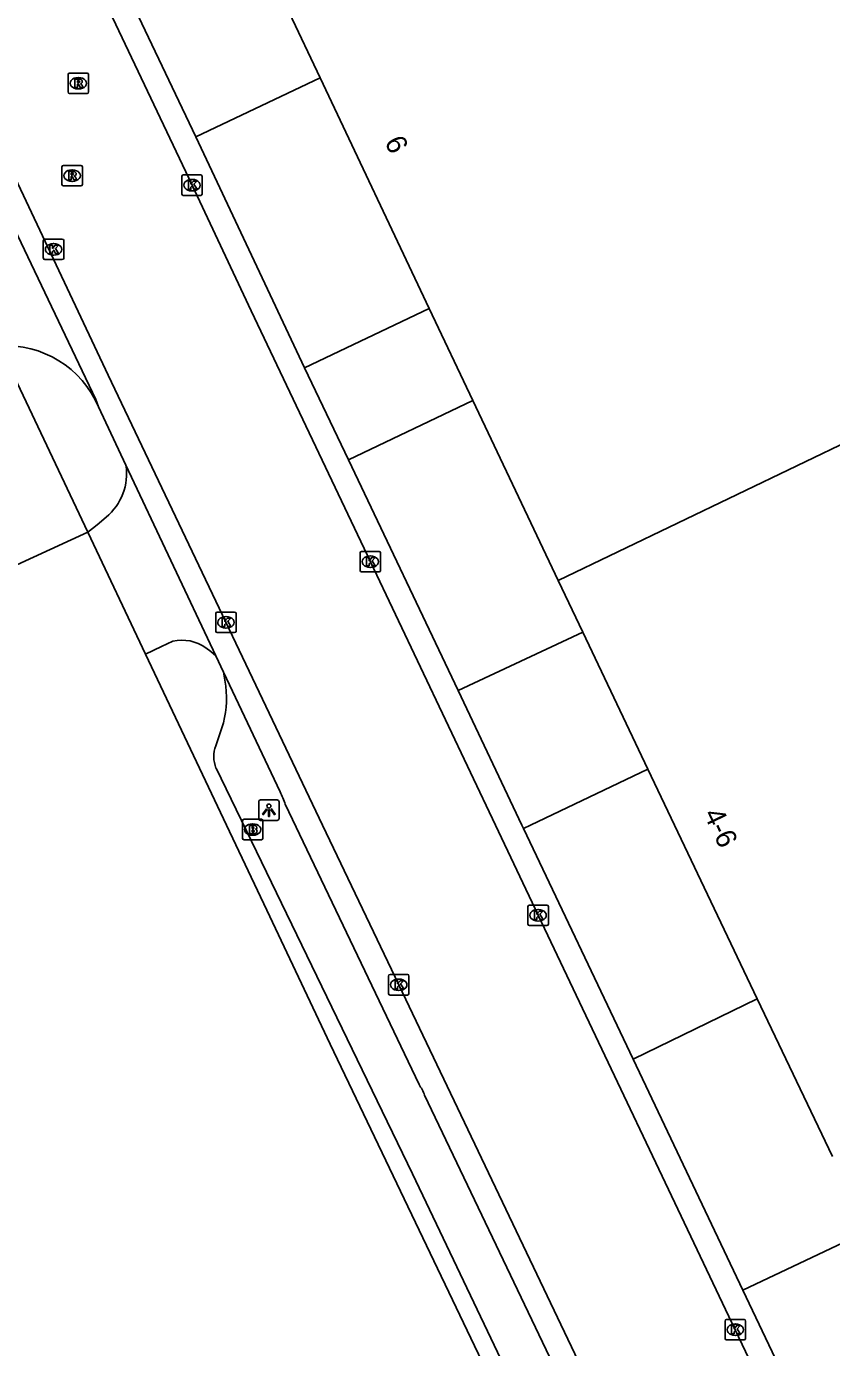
# Model space of a CAD drawing. Extents: x 157692 to 159670, y 381454 to 383289.
# Drawn here: x 159436.1 to 159475.5, y 382474.5 to 382539 of the extents above; entities that cross this region are included whole.
import ezdxf

# ---------------------------------------------------------------- set-up
doc = ezdxf.new("R2010")
doc.units = 0
for name, color, linetype in [('IMGEO_Brandkraan', 7, 'Continuous'), ('IMGEO_Groenvoorziening', 7, 'Continuous'), ('IMGEO_Kolk', 7, 'Continuous'), ('IMGEO_Lichtpunt', 7, 'Continuous'), ('IMGEO_Pand', 7, 'Continuous'), ('IMGEO_Pand_nummerreeks', 7, 'Continuous'), ('IMGEO_Rijbaan_lokaal_open', 7, 'Continuous'), ('IMGEO_Rioolput', 7, 'Continuous'), ('IMGEO_Voetpad_open', 7, 'Continuous')]:
    doc.layers.add(name, color=color, linetype=linetype)

msp = doc.modelspace()

# ---------------------------------------------------------------- linework, layer by layer
at = {"layer": 'IMGEO_Brandkraan'}
for p, q in [((159446.665, 382499.357), (159446.665, 382500.209)), ((159446.74, 382500.283), (159447.592, 382500.283)), ((159447.153, 382500.063), (159447.178, 382500.063)), ((159447.666, 382500.209), (159447.666, 382499.357)), ((159447.592, 382499.283), (159446.74, 382499.283)), ((159447.176, 382499.503), (159447.151, 382499.503))]:
    msp.add_line(p, q, dxfattribs=at)
for points in [[(159446.665, 382499.357), (159446.665, 382500.209)], [(159446.74, 382500.283), (159447.592, 382500.283)], [(159447.013, 382499.983), (159447.013, 382499.583), (159447.226, 382499.583)], [(159447.244, 382499.983), (159447.013, 382499.983)], [(159447.192, 382499.902), (159447.138, 382499.902), (159447.138, 382499.826)], [(159447.138, 382499.826), (159447.191, 382499.826)], [(159447.666, 382500.209), (159447.666, 382499.357)], [(159447.592, 382499.283), (159446.74, 382499.283)], [(159447.2, 382499.75), (159447.138, 382499.75), (159447.138, 382499.669)], [(159447.138, 382499.669), (159447.2, 382499.669)]]:
    msp.add_lwpolyline(points, dxfattribs=at)
for centre, radius, start, end in [((159446.742, 382500.207), 0.0765, 91.55205, 178.44795), ((159446.742, 382500.207), 0.0765, 91.55205, 178.44795), ((159447.193, 382499.864), 0.0379, 267.82845, 90.93552), ((159447.248, 382499.838), 0.145, 59.4692, 91.53667), ((159447.273, 382499.885), 0.0922, 285.51372, 58.15012), ((159447.278, 382499.693), 0.105, 301.31148, 78.98903), ((159447.59, 382500.207), 0.0765, 1.55205, 88.44795), ((159447.59, 382500.207), 0.0765, 1.55205, 88.44795), ((159446.742, 382499.359), 0.0765, 181.55205, 268.44795), ((159446.742, 382499.359), 0.0765, 181.55205, 268.44795), ((159447.201, 382499.709), 0.0404, 269.87594, 90.50774), ((159447.232, 382499.834), 0.251, 268.66757, 293.53466), ((159447.59, 382499.359), 0.0765, 271.55205, 358.44795), ((159447.59, 382499.359), 0.0765, 271.55205, 358.44795)]:
    msp.add_arc(centre, radius, start, end, dxfattribs=at)
for centre, major_axis, ratio, start_param, end_param in [((159447.152, 382499.783), (-0.387, 0.002), 0.722429, 4.712389, 7.853982), ((159447.177, 382499.783), (-0.39, 0.002), 0.717154, 1.570796, 4.712389)]:
    msp.add_ellipse(centre, major_axis=major_axis, ratio=ratio, start_param=start_param, end_param=end_param, dxfattribs=at)
at = {"layer": 'IMGEO_Groenvoorziening'}
msp.add_lwpolyline([(159439.107, 382514.315), (159432.962, 382511.495), (159429.458, 382517.614), (159359.414, 382475.906)], dxfattribs=at)
at = {"layer": 'IMGEO_Kolk'}
for p, q in [((159443.698, 382530.834), (159443.698, 382531.686)), ((159443.773, 382531.76), (159444.625, 382531.76)), ((159444.186, 382531.54), (159444.211, 382531.54)), ((159444.699, 382531.686), (159444.699, 382530.834)), ((159444.625, 382530.76), (159443.773, 382530.76)), ((159444.209, 382530.98), (159444.184, 382530.98)), ((159436.932, 382527.698), (159436.932, 382528.55)), ((159437.007, 382528.624), (159437.859, 382528.624)), ((159437.42, 382528.404), (159437.445, 382528.404)), ((159437.933, 382528.55), (159437.933, 382527.698)), ((159437.859, 382527.624), (159437.007, 382527.624)), ((159437.443, 382527.844), (159437.418, 382527.844)), ((159452.486, 382513.367), (159453.338, 382513.367)), ((159452.411, 382512.441), (159452.411, 382513.293)), ((159452.899, 382513.147), (159452.924, 382513.147)), ((159453.412, 382513.293), (159453.412, 382512.441)), ((159453.338, 382512.367), (159452.486, 382512.367)), ((159452.922, 382512.587), (159452.897, 382512.587)), ((159445.356, 382509.48), (159445.356, 382510.332)), ((159445.431, 382510.406), (159446.283, 382510.406)), ((159445.844, 382510.186), (159445.869, 382510.186)), ((159446.357, 382510.332), (159446.357, 382509.48)), ((159445.867, 382509.626), (159445.842, 382509.626)), ((159446.283, 382509.406), (159445.431, 382509.406)), ((159460.613, 382495.168), (159460.613, 382496.02)), ((159460.688, 382496.094), (159461.54, 382496.094)), ((159461.614, 382496.02), (159461.614, 382495.168)), ((159461.124, 382495.314), (159461.099, 382495.314)), ((159461.101, 382495.874), (159461.126, 382495.874)), ((159461.54, 382495.094), (159460.688, 382495.094)), ((159453.876, 382492.7), (159454.728, 382492.7)), ((159453.801, 382491.774), (159453.801, 382492.626)), ((159454.289, 382492.48), (159454.314, 382492.48)), ((159454.802, 382492.626), (159454.802, 382491.774)), ((159454.728, 382491.7), (159453.876, 382491.7)), ((159454.312, 382491.92), (159454.287, 382491.92)), ((159470.251, 382474.924), (159470.251, 382475.776)), ((159470.326, 382475.85), (159471.178, 382475.85)), ((159470.739, 382475.63), (159470.764, 382475.63)), ((159471.252, 382475.776), (159471.252, 382474.924)), ((159471.178, 382474.85), (159470.326, 382474.85)), ((159470.762, 382475.07), (159470.737, 382475.07))]:
    msp.add_line(p, q, dxfattribs=at)
for points in [[(159443.698, 382530.834), (159443.698, 382531.686)], [(159443.773, 382531.76), (159444.625, 382531.76)], [(159444.019, 382531.46), (159444.142, 382531.46), (159444.142, 382531.309), (159444.272, 382531.46), (159444.436, 382531.46), (159444.29, 382531.309), (159444.443, 382531.06), (159444.291, 382531.06), (159444.206, 382531.224), (159444.142, 382531.157), (159444.142, 382531.06), (159444.019, 382531.06), (159444.019, 382531.46)], [(159444.699, 382531.686), (159444.699, 382530.834)], [(159444.625, 382530.76), (159443.773, 382530.76)], [(159436.932, 382527.698), (159436.932, 382528.55)], [(159437.007, 382528.624), (159437.859, 382528.624)], [(159437.253, 382528.324), (159437.376, 382528.324), (159437.376, 382528.173), (159437.506, 382528.324), (159437.67, 382528.324), (159437.524, 382528.173), (159437.677, 382527.924), (159437.525, 382527.924), (159437.44, 382528.088), (159437.376, 382528.021), (159437.376, 382527.924), (159437.253, 382527.924), (159437.253, 382528.324)], [(159437.933, 382528.55), (159437.933, 382527.698)], [(159437.859, 382527.624), (159437.007, 382527.624)], [(159452.486, 382513.367), (159453.338, 382513.367)], [(159452.411, 382512.441), (159452.411, 382513.293)], [(159452.732, 382513.067), (159452.855, 382513.067), (159452.855, 382512.916), (159452.985, 382513.067), (159453.149, 382513.067), (159453.003, 382512.916), (159453.156, 382512.667), (159453.004, 382512.667), (159452.919, 382512.831), (159452.855, 382512.764), (159452.855, 382512.667), (159452.732, 382512.667), (159452.732, 382513.067)], [(159453.412, 382513.293), (159453.412, 382512.441)], [(159453.338, 382512.367), (159452.486, 382512.367)], [(159445.356, 382509.48), (159445.356, 382510.332)], [(159445.431, 382510.406), (159446.283, 382510.406)], [(159445.677, 382510.106), (159445.8, 382510.106), (159445.8, 382509.955), (159445.93, 382510.106), (159446.094, 382510.106), (159445.948, 382509.955), (159446.101, 382509.706), (159445.949, 382509.706), (159445.864, 382509.87), (159445.8, 382509.803), (159445.8, 382509.706), (159445.677, 382509.706), (159445.677, 382510.106)], [(159446.357, 382510.332), (159446.357, 382509.48)], [(159446.283, 382509.406), (159445.431, 382509.406)], [(159460.613, 382495.168), (159460.613, 382496.02)], [(159460.688, 382496.094), (159461.54, 382496.094)], [(159461.614, 382496.02), (159461.614, 382495.168)], [(159460.934, 382495.794), (159461.057, 382495.794), (159461.057, 382495.643), (159461.187, 382495.794), (159461.351, 382495.794), (159461.205, 382495.643), (159461.358, 382495.394), (159461.206, 382495.394), (159461.121, 382495.558), (159461.057, 382495.491), (159461.057, 382495.394), (159460.934, 382495.394), (159460.934, 382495.794)], [(159461.54, 382495.094), (159460.688, 382495.094)], [(159453.876, 382492.7), (159454.728, 382492.7)], [(159453.801, 382491.774), (159453.801, 382492.626)], [(159454.122, 382492.4), (159454.245, 382492.4), (159454.245, 382492.249), (159454.375, 382492.4), (159454.539, 382492.4), (159454.393, 382492.249), (159454.546, 382492), (159454.394, 382492), (159454.309, 382492.164), (159454.245, 382492.097), (159454.245, 382492), (159454.122, 382492), (159454.122, 382492.4)], [(159454.802, 382492.626), (159454.802, 382491.774)], [(159454.728, 382491.7), (159453.876, 382491.7)], [(159470.251, 382474.924), (159470.251, 382475.776)], [(159470.326, 382475.85), (159471.178, 382475.85)], [(159470.572, 382475.55), (159470.695, 382475.55), (159470.695, 382475.399), (159470.825, 382475.55), (159470.989, 382475.55), (159470.843, 382475.399), (159470.996, 382475.15), (159470.844, 382475.15), (159470.759, 382475.314), (159470.695, 382475.247), (159470.695, 382475.15), (159470.572, 382475.15), (159470.572, 382475.55)], [(159471.252, 382475.776), (159471.252, 382474.924)], [(159471.178, 382474.85), (159470.326, 382474.85)]]:
    msp.add_lwpolyline(points, dxfattribs=at)
for centre, start, end in [((159443.775, 382531.684), 91.55205, 178.44795), ((159443.775, 382531.684), 91.55205, 178.44795), ((159444.623, 382531.684), 1.55205, 88.44795), ((159444.623, 382531.684), 1.55205, 88.44795), ((159443.775, 382530.836), 181.55205, 268.44795), ((159443.775, 382530.836), 181.55205, 268.44795), ((159444.623, 382530.836), 271.55205, 358.44795), ((159444.623, 382530.836), 271.55205, 358.44795), ((159437.009, 382528.548), 91.55205, 178.44795), ((159437.009, 382528.548), 91.55205, 178.44795), ((159437.857, 382528.548), 1.55205, 88.44795), ((159437.857, 382528.548), 1.55205, 88.44795), ((159437.009, 382527.7), 181.55205, 268.44795), ((159437.009, 382527.7), 181.55205, 268.44795), ((159437.857, 382527.7), 271.55205, 358.44795), ((159437.857, 382527.7), 271.55205, 358.44795), ((159452.488, 382513.291), 91.55205, 178.44795), ((159452.488, 382513.291), 91.55205, 178.44795), ((159453.336, 382513.291), 1.55205, 88.44795), ((159453.336, 382513.291), 1.55205, 88.44795), ((159452.488, 382512.443), 181.55205, 268.44795), ((159452.488, 382512.443), 181.55205, 268.44795), ((159453.336, 382512.443), 271.55205, 358.44795), ((159453.336, 382512.443), 271.55205, 358.44795), ((159445.433, 382510.33), 91.55205, 178.44795), ((159445.433, 382510.33), 91.55205, 178.44795), ((159446.281, 382510.33), 1.55205, 88.44795), ((159446.281, 382510.33), 1.55205, 88.44795), ((159445.433, 382509.482), 181.55205, 268.44795), ((159445.433, 382509.482), 181.55205, 268.44795), ((159446.281, 382509.482), 271.55205, 358.44795), ((159446.281, 382509.482), 271.55205, 358.44795), ((159460.69, 382496.018), 91.55205, 178.44795), ((159460.69, 382496.018), 91.55205, 178.44795), ((159461.538, 382496.018), 1.55205, 88.44795), ((159461.538, 382496.018), 1.55205, 88.44795), ((159460.69, 382495.17), 181.55205, 268.44795), ((159460.69, 382495.17), 181.55205, 268.44795), ((159461.538, 382495.17), 271.55205, 358.44795), ((159461.538, 382495.17), 271.55205, 358.44795), ((159453.878, 382492.624), 91.55205, 178.44795), ((159453.878, 382492.624), 91.55205, 178.44795), ((159454.726, 382492.624), 1.55205, 88.44795), ((159454.726, 382492.624), 1.55205, 88.44795), ((159453.878, 382491.776), 181.55205, 268.44795), ((159453.878, 382491.776), 181.55205, 268.44795), ((159454.726, 382491.776), 271.55205, 358.44795), ((159454.726, 382491.776), 271.55205, 358.44795), ((159470.328, 382475.774), 91.55205, 178.44795), ((159470.328, 382475.774), 91.55205, 178.44795), ((159471.176, 382475.774), 1.55205, 88.44795), ((159471.176, 382475.774), 1.55205, 88.44795), ((159470.328, 382474.926), 181.55205, 268.44795), ((159470.328, 382474.926), 181.55205, 268.44795), ((159471.176, 382474.926), 271.55205, 358.44795), ((159471.176, 382474.926), 271.55205, 358.44795)]:
    msp.add_arc(centre, 0.0765, start, end, dxfattribs=at)
for centre, major_axis, ratio, start_param, end_param in [((159444.185, 382531.26), (-0.387, 0.002), 0.722429, 4.712389, 7.853982), ((159444.21, 382531.26), (-0.39, 0.002), 0.717154, 1.570796, 4.712389), ((159437.419, 382528.124), (-0.387, 0.002), 0.722429, 4.712389, 7.853982), ((159437.444, 382528.124), (-0.39, 0.002), 0.717154, 1.570796, 4.712389), ((159452.898, 382512.867), (-0.387, 0.002), 0.722429, 4.712389, 7.853982), ((159452.923, 382512.867), (-0.39, 0.002), 0.717154, 1.570796, 4.712389), ((159445.843, 382509.906), (-0.387, 0.002), 0.722429, 4.712389, 7.853982), ((159445.868, 382509.906), (-0.39, 0.002), 0.717154, 1.570796, 4.712389), ((159461.1, 382495.594), (-0.387, 0.002), 0.722429, 4.712389, 7.853982), ((159461.125, 382495.594), (-0.39, 0.002), 0.717154, 1.570796, 4.712389), ((159454.288, 382492.2), (-0.387, 0.002), 0.722429, 4.712389, 7.853982), ((159454.313, 382492.2), (-0.39, 0.002), 0.717154, 1.570796, 4.712389), ((159470.738, 382475.35), (-0.387, 0.002), 0.722429, 4.712389, 7.853982), ((159470.763, 382475.35), (-0.39, 0.002), 0.717154, 1.570796, 4.712389)]:
    msp.add_ellipse(centre, major_axis=major_axis, ratio=ratio, start_param=start_param, end_param=end_param, dxfattribs=at)
at = {"layer": 'IMGEO_Lichtpunt'}
for p, q in [((159447.457, 382501.132), (159447.457, 382500.325)), ((159447.457, 382501.132), (159447.457, 382500.325)), ((159448.359, 382501.227), (159447.551, 382501.227)), ((159448.359, 382501.227), (159447.551, 382501.227)), ((159448.453, 382500.325), (159448.453, 382501.132)), ((159448.453, 382500.325), (159448.453, 382501.132)), ((159447.551, 382500.231), (159448.359, 382500.231)), ((159447.551, 382500.231), (159448.359, 382500.231))]:
    msp.add_line(p, q, dxfattribs=at)
for points in [[(159447.831, 382500.796), (159447.87, 382500.768), (159447.682, 382500.506), (159447.644, 382500.533), (159447.831, 382500.796)], [(159447.933, 382500.748), (159447.98, 382500.748), (159447.98, 382500.426), (159447.933, 382500.426), (159447.933, 382500.748)], [(159448.043, 382500.768), (159448.081, 382500.795), (159448.268, 382500.533), (159448.229, 382500.505), (159448.043, 382500.768)]]:
    msp.add_lwpolyline(points, dxfattribs=at)
msp.add_circle((159447.956, 382500.93), 0.0994, dxfattribs=at)
for centre, start, end in [((159447.551, 382501.132), 90, 180), ((159447.551, 382501.132), 90, 180), ((159448.359, 382501.132), 0, 90), ((159448.359, 382501.132), 0, 90), ((159447.551, 382500.325), 180, 270), ((159447.551, 382500.325), 180, 270), ((159448.359, 382500.325), 270, 0), ((159448.359, 382500.325), 270, 360)]:
    msp.add_arc(centre, 0.0946, start, end, dxfattribs=at)
at = {"layer": 'IMGEO_Pand'}
for points in [[(159442.889, 382552.472), (159450.458, 382536.496)], [(159450.458, 382536.496), (159455.795, 382525.229)], [(159462.093, 382511.955), (159500, 382530.155), (159507.084, 382533.556)], [(159455.795, 382525.229), (159457.923, 382520.738)], [(159457.923, 382520.738), (159462.093, 382511.955)], [(159462.093, 382511.955), (159463.295, 382509.423)], [(159463.295, 382509.423), (159466.469, 382502.738)], [(159466.469, 382502.738), (159467.775, 382500), (159471.826, 382491.51)], [(159471.826, 382491.51), (159475.504, 382483.815)]]:
    msp.add_lwpolyline(points, dxfattribs=at)
at = {"layer": 'IMGEO_Rijbaan_lokaal_open'}
for points in [[(159377.482, 382671.691), (159379.76, 382666.885), (159386.831, 382652.062), (159397.429, 382629.658), (159407.094, 382609.313), (159414.344, 382594.082), (159425.065, 382571.526), (159434.696, 382551.256), (159444.2, 382531.26), (159447.087, 382525.115), (159452.914, 382512.868), (159459.024, 382500), (159461.115, 382495.595), (159470.752, 382475.35), (159478.704, 382458.654), (159486.026, 382443.247), (159487.385, 382439.761), (159496.791, 382420), (159498.132, 382420.594)], [(159484.765, 382428.925), (159483.505, 382431.592), (159479.17, 382440.093), (159471.959, 382455.206), (159463.913, 382472.06), (159454.302, 382492.199), (159450.581, 382500), (159445.857, 382509.905), (159440.105, 382521.981), (159427.789, 382548.081), (159418.163, 382568.343), (159407.48, 382590.819), (159400.305, 382605.921), (159390.376, 382626.786), (159380.112, 382648.455), (159372.875, 382663.676), (159370.601, 382668.466)]]:
    msp.add_lwpolyline(points, dxfattribs=at)
at = {"layer": 'IMGEO_Rioolput'}
for p, q in [((159438.141, 382535.812), (159438.141, 382536.664)), ((159438.216, 382536.738), (159439.068, 382536.738)), ((159439.142, 382536.664), (159439.142, 382535.812)), ((159438.652, 382535.958), (159438.627, 382535.958)), ((159438.629, 382536.518), (159438.654, 382536.518)), ((159439.068, 382535.738), (159438.216, 382535.738)), ((159437.839, 382531.3), (159437.839, 382532.152)), ((159437.914, 382532.226), (159438.766, 382532.226)), ((159438.84, 382532.152), (159438.84, 382531.3)), ((159438.35, 382531.446), (159438.325, 382531.446)), ((159438.327, 382532.006), (159438.352, 382532.006)), ((159438.766, 382531.226), (159437.914, 382531.226))]:
    msp.add_line(p, q, dxfattribs=at)
for points in [[(159438.141, 382535.812), (159438.141, 382536.664)], [(159438.216, 382536.738), (159439.068, 382536.738)], [(159439.142, 382536.664), (159439.142, 382535.812)], [(159438.73, 382536.436), (159438.478, 382536.438), (159438.478, 382536.038)], [(159438.478, 382536.038), (159438.602, 382536.038), (159438.602, 382536.2), (159438.613, 382536.2)], [(159438.656, 382536.357), (159438.602, 382536.357), (159438.602, 382536.276)], [(159438.602, 382536.276), (159438.654, 382536.276)], [(159438.66, 382536.171), (159438.731, 382536.038), (159438.871, 382536.038), (159438.806, 382536.164)], [(159439.068, 382535.738), (159438.216, 382535.738)], [(159437.839, 382531.3), (159437.839, 382532.152)], [(159437.914, 382532.226), (159438.766, 382532.226)], [(159438.84, 382532.152), (159438.84, 382531.3)], [(159438.428, 382531.924), (159438.176, 382531.926), (159438.176, 382531.526)], [(159438.176, 382531.526), (159438.3, 382531.526), (159438.3, 382531.688), (159438.311, 382531.688)], [(159438.354, 382531.845), (159438.3, 382531.845), (159438.3, 382531.764)], [(159438.3, 382531.764), (159438.352, 382531.764)], [(159438.358, 382531.659), (159438.429, 382531.526), (159438.569, 382531.526), (159438.504, 382531.652)], [(159438.766, 382531.226), (159437.914, 382531.226)]]:
    msp.add_lwpolyline(points, dxfattribs=at)
for centre, radius, start, end in [((159438.218, 382536.662), 0.0765, 91.55205, 178.44795), ((159438.218, 382536.662), 0.0765, 91.55205, 178.44795), ((159439.066, 382536.662), 0.0765, 1.55205, 88.44795), ((159439.066, 382536.662), 0.0765, 1.55205, 88.44795), ((159438.612, 382536.147), 0.0533, 26.02933, 88.69889), ((159438.638, 382536.465), 0.19, 274.7715, 282.96867), ((159438.662, 382536.261), 0.0964, 77.00612, 93.18647), ((159438.676, 382536.318), 0.0378, 276.66336, 79.67722), ((159438.729, 382536.326), 0.109, 350.36119, 89.41601), ((159438.727, 382536.326), 0.112, 277.58423, 350.98172), ((159438.711, 382536.111), 0.108, 29.51342, 73.79051), ((159438.218, 382535.814), 0.0765, 181.55205, 268.44795), ((159438.218, 382535.814), 0.0765, 181.55205, 268.44795), ((159439.066, 382535.814), 0.0765, 271.55205, 358.44795), ((159439.066, 382535.814), 0.0765, 271.55205, 358.44795), ((159437.916, 382532.15), 0.0765, 91.55205, 178.44795), ((159437.916, 382532.15), 0.0765, 91.55205, 178.44795), ((159438.764, 382532.15), 0.0765, 1.55205, 88.44795), ((159438.764, 382532.15), 0.0765, 1.55205, 88.44795), ((159438.31, 382531.635), 0.0533, 26.02933, 88.69889), ((159438.336, 382531.953), 0.19, 274.7715, 282.96867), ((159438.36, 382531.749), 0.0964, 77.00612, 93.18647), ((159438.374, 382531.806), 0.0378, 276.66336, 79.67722), ((159438.427, 382531.814), 0.109, 350.36119, 89.41601), ((159438.425, 382531.814), 0.112, 277.58423, 350.98172), ((159438.409, 382531.599), 0.108, 29.51342, 73.79051), ((159437.916, 382531.302), 0.0765, 181.55205, 268.44795), ((159437.916, 382531.302), 0.0765, 181.55205, 268.44795), ((159438.764, 382531.302), 0.0765, 271.55205, 358.44795), ((159438.764, 382531.302), 0.0765, 271.55205, 358.44795)]:
    msp.add_arc(centre, radius, start, end, dxfattribs=at)
for centre, major_axis, ratio, start_param, end_param in [((159438.628, 382536.238), (-0.387, 0.002), 0.722429, 4.712389, 7.853982), ((159438.653, 382536.238), (-0.39, 0.002), 0.717154, 1.570796, 4.712389), ((159438.326, 382531.726), (-0.387, 0.002), 0.722429, 4.712389, 7.853982), ((159438.351, 382531.726), (-0.39, 0.002), 0.717154, 1.570796, 4.712389)]:
    msp.add_ellipse(centre, major_axis=major_axis, ratio=ratio, start_param=start_param, end_param=end_param, dxfattribs=at)
at = {"layer": 'IMGEO_Voetpad_open'}
for points in [[(159444.383, 382533.627), (159436.799, 382549.567)], [(159450.458, 382536.496), (159444.383, 382533.627)], [(159432.678, 382535.071), (159439.491, 382520.787), (159439.63, 382520.424)], [(159449.695, 382522.332), (159444.383, 382533.627)], [(159455.795, 382525.229), (159449.695, 382522.332)], [(159439.107, 382514.315), (159436.093, 382520.682), (159434.796, 382523.399)], [(159451.847, 382517.839), (159449.695, 382522.332)], [(159457.923, 382520.738), (159451.847, 382517.839)], [(159439.63, 382520.424), (159440.969, 382517.587)], [(159440.969, 382517.587), (159445.366, 382508.267)], [(159457.206, 382506.57), (159451.847, 382517.839)], [(159440.005, 382515.042), (159439.571, 382514.667), (159439.107, 382514.315)], [(159441.929, 382508.354), (159439.107, 382514.315)], [(159441.929, 382508.354), (159442.709, 382508.719), (159443.267, 382508.98)], [(159463.295, 382509.423), (159457.206, 382506.57)], [(159469.961, 382449.591), (159450.943, 382489.293), (159447.851, 382495.845), (159445.884, 382500), (159441.929, 382508.354)], [(159444.872, 382508.663), (159445.115, 382508.48), (159445.366, 382508.267)], [(159445.366, 382508.267), (159445.74, 382507.474)], [(159445.74, 382507.474), (159448.501, 382501.623)], [(159445.74, 382507.474), (159445.847, 382506.784)], [(159460.394, 382499.834), (159460.315, 382500), (159457.206, 382506.57)], [(159445.66, 382504.75), (159445.36, 382503.877)], [(159445.371, 382502.781), (159454.976, 382482.962), (159467.298, 382457.145), (159469.216, 382456.578)], [(159466.469, 382502.738), (159460.741, 382500), (159460.394, 382499.834)], [(159448.758, 382501.016), (159453.345, 382491.424), (159455.298, 382487.332)], [(159465.751, 382488.562), (159460.394, 382499.834)], [(159471.826, 382491.51), (159465.751, 382488.562)], [(159471.121, 382477.284), (159465.751, 382488.562)], [(159455.567, 382486.812), (159470.42, 382455.724)], [(159477.24, 382480.182), (159471.121, 382477.284)], [(159475.409, 382468.286), (159471.121, 382477.284)]]:
    msp.add_lwpolyline(points, dxfattribs=at)
for centre, radius, start, end in [((159435.129, 382518.526), 4.885, 22.86811, 93.91292), ((159438.223, 382517.172), 2.777, 309.91116, 8.59727), ((159443.72, 382507.053), 1.979, 54.41799, 103.23688), ((159441.219, 382506.184), 4.667, 342.10674, 7.38758), ((159446.789, 382503.343), 1.526, 159.52422, 201.62584), ((159443.689, 382499.228), 5.376, 19.4325, 26.46249), ((159451.892, 382485.241), 3.996, 23.15236, 31.55338)]:
    msp.add_arc(centre, radius, start, end, dxfattribs=at)

# ---------------------------------------------------------------- texts
at = {"layer": 'IMGEO_Pand_nummerreeks'}
for s, rotation, p in [('6', 295.34744, (159453.592, 382533.382)), ('4-6', 295.50787, (159469.178, 382500.545))]:
    msp.add_text(s, height=1, rotation=rotation, dxfattribs=at).set_placement(p)

doc.saveas('drawing.dxf')
